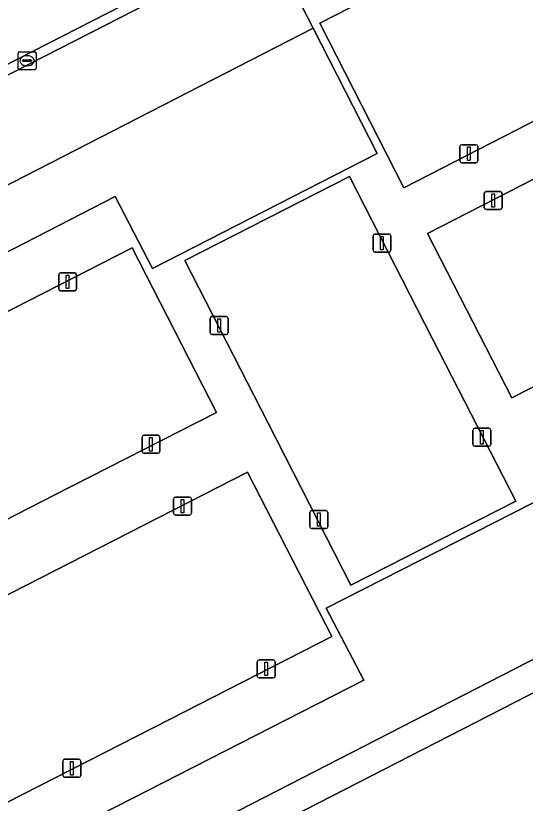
# Model space of a CAD drawing. Extents: x 158835 to 160077, y 386387 to 387778.
# Drawn here: x 159456.95 to 159485.26, y 387366.1 to 387409.87 of the extents above; entities that cross this region are included whole.
import ezdxf

# ---------------------------------------------------------------- set-up
doc = ezdxf.new("R2010")
doc.units = 0
for name, color, linetype in [('IMGEO_Hek', 7, 'Continuous'), ('IMGEO_Kolk', 7, 'Continuous'), ('IMGEO_Lichtmast', 7, 'Continuous'), ('IMGEO_Rijbaan_lokaal_open', 7, 'Continuous'), ('IMGEO_Terreindeel_open', 7, 'Continuous'), ('IMGEO_Voetpad_open', 7, 'Continuous')]:
    doc.layers.add(name, color=color, linetype=linetype)

msp = doc.modelspace()

# ---------------------------------------------------------------- linework, layer by layer
at = {"layer": 'IMGEO_Hek'}
msp.add_lwpolyline([(159487.627, 387373.23), (159456.956, 387357.487), (159465.044, 387341.751)], dxfattribs=at)
at = {"layer": 'IMGEO_Kolk'}
for p, q in [((159457.072, 387406.942), (159457.072, 387407.794)), ((159457.147, 387407.868), (159457.999, 387407.868)), ((159458.073, 387407.794), (159458.073, 387406.942)), ((159457.331, 387407.362), (159457.331, 387407.374)), ((159457.374, 387407.411), (159457.772, 387407.411)), ((159457.56, 387407.648), (159457.585, 387407.648)), ((159457.815, 387407.374), (159457.815, 387407.362)), ((159457.769, 387407.325), (159457.371, 387407.325)), ((159457.583, 387407.088), (159457.558, 387407.088)), ((159457.999, 387406.868), (159457.147, 387406.868))]:
    msp.add_line(p, q, dxfattribs=at)
for points in [[(159457.072, 387406.942), (159457.072, 387407.794)], [(159457.147, 387407.868), (159457.999, 387407.868)], [(159458.073, 387407.794), (159458.073, 387406.942)], [(159457.999, 387406.868), (159457.147, 387406.868)]]:
    msp.add_lwpolyline(points, dxfattribs=at)
for centre, radius, start, end in [((159457.149, 387407.792), 0.0765, 91.552, 178.448), ((159457.149, 387407.792), 0.0765, 91.552, 178.448), ((159457.997, 387407.792), 0.0765, 1.552, 88.448), ((159457.997, 387407.792), 0.0765, 1.552, 88.448), ((159457.371, 387407.371), 0.0403, 85.8775, 175.7526), ((159457.368, 387407.361), 0.0366, 178.938, 274.7102), ((159457.772, 387407.368), 0.043, 264.8664, 352.4533), ((159457.776, 387407.373), 0.0386, 1.7309, 96.639), ((159457.149, 387406.944), 0.0765, 181.552, 268.448), ((159457.149, 387406.944), 0.0765, 181.552, 268.448), ((159457.997, 387406.944), 0.0765, 271.552, 358.448), ((159457.997, 387406.944), 0.0765, 271.552, 358.448)]:
    msp.add_arc(centre, radius, start, end, dxfattribs=at)
for centre, major_axis, ratio, start_param, end_param in [((159457.559, 387407.368), (-0.387, 0.002), 0.722429, 4.712389, 7.853982), ((159457.584, 387407.368), (-0.39, 0.002), 0.717154, 1.570796, 4.712389)]:
    msp.add_ellipse(centre, major_axis=major_axis, ratio=ratio, start_param=start_param, end_param=end_param, dxfattribs=at)
at = {"layer": 'IMGEO_Lichtmast'}
for p, q in [((159481.633, 387401.8), (159481.633, 387402.6)), ((159481.633, 387402.6), (159481.633, 387401.8)), ((159481.733, 387402.7), (159482.523, 387402.7)), ((159482.523, 387402.7), (159481.733, 387402.7)), ((159482.623, 387402.6), (159482.623, 387401.8)), ((159482.623, 387401.8), (159482.623, 387402.6)), ((159482.523, 387401.7), (159481.733, 387401.7)), ((159481.733, 387401.7), (159482.523, 387401.7)), ((159482.985, 387399.2), (159482.985, 387400)), ((159482.985, 387400), (159482.985, 387399.2)), ((159483.085, 387400.1), (159483.875, 387400.1)), ((159483.875, 387400.1), (159483.085, 387400.1)), ((159483.975, 387400), (159483.975, 387399.2)), ((159483.975, 387399.2), (159483.975, 387400)), ((159483.875, 387399.1), (159483.085, 387399.1)), ((159483.085, 387399.1), (159483.875, 387399.1)), ((159476.903, 387397.731), (159477.693, 387397.731)), ((159477.693, 387397.731), (159476.903, 387397.731)), ((159476.803, 387396.831), (159476.803, 387397.631)), ((159476.803, 387397.631), (159476.803, 387396.831)), ((159477.793, 387397.631), (159477.793, 387396.831)), ((159477.793, 387396.831), (159477.793, 387397.631)), ((159477.693, 387396.731), (159476.903, 387396.731)), ((159476.903, 387396.731), (159477.693, 387396.731)), ((159459.434, 387395.579), (159460.224, 387395.579)), ((159460.224, 387395.579), (159459.434, 387395.579)), ((159459.334, 387394.679), (159459.334, 387395.479)), ((159459.334, 387395.479), (159459.334, 387394.679)), ((159460.324, 387395.479), (159460.324, 387394.679)), ((159460.324, 387394.679), (159460.324, 387395.479)), ((159460.224, 387394.579), (159459.434, 387394.579)), ((159459.434, 387394.579), (159460.224, 387394.579)), ((159467.752, 387392.251), (159467.752, 387393.051)), ((159467.752, 387393.051), (159467.752, 387392.251)), ((159467.852, 387393.151), (159468.642, 387393.151)), ((159468.642, 387393.151), (159467.852, 387393.151)), ((159468.742, 387393.051), (159468.742, 387392.251)), ((159468.742, 387392.251), (159468.742, 387393.051)), ((159468.642, 387392.151), (159467.852, 387392.151)), ((159467.852, 387392.151), (159468.642, 387392.151)), ((159482.351, 387386.041), (159482.351, 387386.841)), ((159482.351, 387386.841), (159482.351, 387386.041)), ((159482.451, 387386.941), (159483.241, 387386.941)), ((159483.241, 387386.941), (159482.451, 387386.941)), ((159483.341, 387386.841), (159483.341, 387386.041)), ((159483.341, 387386.041), (159483.341, 387386.841)), ((159463.963, 387385.654), (159463.963, 387386.454)), ((159463.963, 387386.454), (159463.963, 387385.654)), ((159464.063, 387386.554), (159464.853, 387386.554)), ((159464.853, 387386.554), (159464.063, 387386.554)), ((159464.953, 387386.454), (159464.953, 387385.654)), ((159464.953, 387385.654), (159464.953, 387386.454)), ((159483.241, 387385.941), (159482.451, 387385.941)), ((159482.451, 387385.941), (159483.241, 387385.941)), ((159464.853, 387385.554), (159464.063, 387385.554)), ((159464.063, 387385.554), (159464.853, 387385.554)), ((159465.718, 387382.217), (159465.718, 387383.017)), ((159465.718, 387383.017), (159465.718, 387382.217)), ((159465.818, 387383.117), (159466.608, 387383.117)), ((159466.608, 387383.117), (159465.818, 387383.117)), ((159466.708, 387383.017), (159466.708, 387382.217)), ((159466.708, 387382.217), (159466.708, 387383.017)), ((159466.608, 387382.117), (159465.818, 387382.117)), ((159465.818, 387382.117), (159466.608, 387382.117)), ((159473.295, 387381.469), (159473.295, 387382.269)), ((159473.295, 387382.269), (159473.295, 387381.469)), ((159473.395, 387382.369), (159474.185, 387382.369)), ((159474.185, 387382.369), (159473.395, 387382.369)), ((159474.285, 387382.269), (159474.285, 387381.469)), ((159474.285, 387381.469), (159474.285, 387382.269)), ((159474.185, 387381.369), (159473.395, 387381.369)), ((159473.395, 387381.369), (159474.185, 387381.369)), ((159470.37, 387373.171), (159470.37, 387373.971)), ((159470.37, 387373.971), (159470.37, 387373.171)), ((159470.47, 387374.071), (159471.26, 387374.071)), ((159471.26, 387374.071), (159470.47, 387374.071)), ((159471.36, 387373.971), (159471.36, 387373.171)), ((159471.36, 387373.171), (159471.36, 387373.971)), ((159471.26, 387373.071), (159470.47, 387373.071)), ((159470.47, 387373.071), (159471.26, 387373.071)), ((159459.565, 387367.645), (159459.565, 387368.445)), ((159459.565, 387368.445), (159459.565, 387367.645)), ((159459.665, 387368.545), (159460.455, 387368.545)), ((159460.455, 387368.545), (159459.665, 387368.545)), ((159460.555, 387368.445), (159460.555, 387367.645)), ((159460.555, 387367.645), (159460.555, 387368.445)), ((159460.455, 387367.545), (159459.665, 387367.545)), ((159459.665, 387367.545), (159460.455, 387367.545))]:
    msp.add_line(p, q, dxfattribs=at)
for points in [[(159482.053, 387402.575), (159482.203, 387402.575), (159482.203, 387401.825), (159482.053, 387401.825), (159482.053, 387402.575)], [(159483.405, 387399.975), (159483.555, 387399.975), (159483.555, 387399.225), (159483.405, 387399.225), (159483.405, 387399.975)], [(159477.223, 387397.606), (159477.373, 387397.606), (159477.373, 387396.856), (159477.223, 387396.856), (159477.223, 387397.606)], [(159459.754, 387395.454), (159459.904, 387395.454), (159459.904, 387394.704), (159459.754, 387394.704), (159459.754, 387395.454)], [(159468.172, 387393.026), (159468.322, 387393.026), (159468.322, 387392.276), (159468.172, 387392.276), (159468.172, 387393.026)], [(159482.771, 387386.816), (159482.921, 387386.816), (159482.921, 387386.066), (159482.771, 387386.066), (159482.771, 387386.816)], [(159464.383, 387386.429), (159464.533, 387386.429), (159464.533, 387385.679), (159464.383, 387385.679), (159464.383, 387386.429)], [(159466.138, 387382.992), (159466.288, 387382.992), (159466.288, 387382.242), (159466.138, 387382.242), (159466.138, 387382.992)], [(159473.715, 387382.244), (159473.865, 387382.244), (159473.865, 387381.494), (159473.715, 387381.494), (159473.715, 387382.244)], [(159470.79, 387373.946), (159470.94, 387373.946), (159470.94, 387373.196), (159470.79, 387373.196), (159470.79, 387373.946)], [(159459.985, 387368.42), (159460.135, 387368.42), (159460.135, 387367.67), (159459.985, 387367.67), (159459.985, 387368.42)]]:
    msp.add_lwpolyline(points, dxfattribs=at)
for centre, start, end in [((159481.733, 387402.6), 90, 180), ((159481.733, 387402.6), 90, 180), ((159482.523, 387402.6), 0, 90), ((159482.523, 387402.6), 360, 90), ((159481.733, 387401.8), 180, 270), ((159481.733, 387401.8), 180, 270), ((159482.523, 387401.8), 270, 0), ((159482.523, 387401.8), 270, 0), ((159483.085, 387400), 90, 180), ((159483.085, 387400), 90, 180), ((159483.875, 387400), 0, 90), ((159483.875, 387400), 360, 90), ((159483.085, 387399.2), 180, 270), ((159483.085, 387399.2), 180, 270), ((159483.875, 387399.2), 270, 0), ((159483.875, 387399.2), 270, 0), ((159476.903, 387397.631), 90, 180), ((159476.903, 387397.631), 90, 180), ((159477.693, 387397.631), 0, 90), ((159477.693, 387397.631), 360, 90), ((159476.903, 387396.831), 180, 270), ((159476.903, 387396.831), 180, 270), ((159477.693, 387396.831), 270, 0), ((159477.693, 387396.831), 270, 0), ((159459.434, 387395.479), 90, 180), ((159459.434, 387395.479), 90, 180), ((159460.224, 387395.479), 0, 90), ((159460.224, 387395.479), 360, 90), ((159459.434, 387394.679), 180, 270), ((159459.434, 387394.679), 180, 270), ((159460.224, 387394.679), 270, 0), ((159460.224, 387394.679), 270, 0), ((159467.852, 387393.051), 90, 180), ((159467.852, 387393.051), 90, 180), ((159468.642, 387393.051), 0, 90), ((159468.642, 387393.051), 360, 90), ((159467.852, 387392.251), 180, 270), ((159467.852, 387392.251), 180, 270), ((159468.642, 387392.251), 270, 0), ((159468.642, 387392.251), 270, 0), ((159482.451, 387386.841), 90, 180), ((159482.451, 387386.841), 90, 180), ((159483.241, 387386.841), 0, 90), ((159483.241, 387386.841), 360, 90), ((159464.063, 387386.454), 90, 180), ((159464.063, 387386.454), 90, 180), ((159464.853, 387386.454), 0, 90), ((159464.853, 387386.454), 360, 90), ((159482.451, 387386.041), 180, 270), ((159482.451, 387386.041), 180, 270), ((159483.241, 387386.041), 270, 0), ((159483.241, 387386.041), 270, 0), ((159464.063, 387385.654), 180, 270), ((159464.063, 387385.654), 180, 270), ((159464.853, 387385.654), 270, 0), ((159464.853, 387385.654), 270, 0), ((159465.818, 387383.017), 90, 180), ((159465.818, 387383.017), 90, 180), ((159466.608, 387383.017), 0, 90), ((159466.608, 387383.017), 360, 90), ((159465.818, 387382.217), 180, 270), ((159465.818, 387382.217), 180, 270), ((159466.608, 387382.217), 270, 0), ((159466.608, 387382.217), 270, 0), ((159473.395, 387382.269), 90, 180), ((159473.395, 387382.269), 90, 180), ((159474.185, 387382.269), 0, 90), ((159474.185, 387382.269), 360, 90), ((159473.395, 387381.469), 180, 270), ((159473.395, 387381.469), 180, 270), ((159474.185, 387381.469), 270, 0), ((159474.185, 387381.469), 270, 0), ((159470.47, 387373.971), 90, 180), ((159470.47, 387373.971), 90, 180), ((159471.26, 387373.971), 0, 90), ((159471.26, 387373.971), 360, 90), ((159470.47, 387373.171), 180, 270), ((159470.47, 387373.171), 180, 270), ((159471.26, 387373.171), 270, 0), ((159471.26, 387373.171), 270, 0), ((159459.665, 387368.445), 90, 180), ((159459.665, 387368.445), 90, 180), ((159460.455, 387368.445), 0, 90), ((159460.455, 387368.445), 360, 90), ((159459.665, 387367.645), 180, 270), ((159459.665, 387367.645), 180, 270), ((159460.455, 387367.645), 270, 0), ((159460.455, 387367.645), 270, 0)]:
    msp.add_arc(centre, 0.1, start, end, dxfattribs=at)
at = {"layer": 'IMGEO_Rijbaan_lokaal_open'}
for points in [[(159442.167, 387393.122), (159473.479, 387409.185), (159472.518, 387411.066), (159491.461, 387420.8), (159489.697, 387424.232), (159484.307, 387421.485), (159484.583, 387420.943), (159398.002, 387376.694)], [(159456.956, 387357.487), (159487.627, 387373.23), (159489.523, 387374.208), (159490.975, 387374.995), (159490.235, 387376.428), (159458.914, 387360.34)]]:
    msp.add_lwpolyline(points, dxfattribs=at)
at = {"layer": 'IMGEO_Terreindeel_open'}
for points in [[(159509.998, 387384.73), (159493.096, 387417.619), (159491.461, 387420.8), (159472.518, 387411.066), (159473.479, 387409.185), (159477.038, 387402.221), (159464.549, 387395.825), (159462.475, 387399.829), (159443.676, 387390.16), (159443.616, 387390.129), (159457.375, 387363.278), (159457.398, 387363.29), (159476.285, 387372.944), (159474.193, 387376.945), (159486.69, 387383.297), (159490.235, 387376.428), (159490.975, 387374.995), (159506.009, 387382.689), (159507.005, 387383.198), (159507.539, 387383.472)], [(159473.843, 387409.458), (159482.83, 387414.065), (159491.879, 387418.703), (159496.545, 387409.548), (159487.542, 387404.936), (159478.512, 387400.311)], [(159491.879, 387418.703), (159482.83, 387414.065), (159473.843, 387409.458), (159478.512, 387400.311), (159487.542, 387404.936), (159496.545, 387409.548)], [(159479.827, 387397.774), (159488.832, 387402.374), (159497.867, 387406.989), (159502.548, 387397.836), (159493.541, 387393.237), (159484.512, 387388.627)], [(159497.867, 387406.989), (159488.832, 387402.374), (159479.827, 387397.774), (159484.512, 387388.627), (159493.541, 387393.237), (159502.548, 387397.836)], [(159466.345, 387396.259), (159475.497, 387400.931), (159480.108, 387391.92), (159484.728, 387382.892), (159475.575, 387378.222), (159470.965, 387387.231)], [(159480.108, 387391.92), (159475.497, 387400.931), (159466.345, 387396.259), (159470.965, 387387.231), (159475.575, 387378.222), (159484.728, 387382.892)], [(159459.079, 387383.217), (159450.046, 387378.598), (159445.369, 387387.746), (159454.384, 387392.348), (159463.423, 387396.962), (159468.096, 387387.827)], [(159463.423, 387396.962), (159454.384, 387392.348), (159445.369, 387387.746), (159450.046, 387378.598), (159459.079, 387383.217), (159468.096, 387387.827)], [(159469.827, 387384.504), (159460.775, 387379.88), (159451.77, 387375.281), (159456.456, 387366.142), (159465.488, 387370.756), (159474.511, 387375.365)], [(159460.775, 387379.88), (159469.827, 387384.504), (159474.511, 387375.365), (159465.488, 387370.756), (159456.456, 387366.142), (159451.77, 387375.281)], [(159487.627, 387373.23), (159456.956, 387357.487), (159465.044, 387341.751), (159465.776, 387340.338), (159473.762, 387324.755), (159504.422, 387340.529)]]:
    msp.add_lwpolyline(points, close=True, dxfattribs=at)
at = {"layer": 'IMGEO_Voetpad_open'}
msp.add_lwpolyline([(159342.738, 387481.613), (159394.525, 387380.233), (159396.443, 387376.481), (159468.683, 387413.412), (159484.307, 387421.485), (159483.083, 387423.869), (159481.756, 387423.165), (159481.067, 387424.512), (159480.625, 387424.286), (159465.205, 387416.331), (159463.35, 387415.385), (159447.842, 387407.459), (159445.046, 387406.028), (159428.542, 387397.576), (159427.474, 387397.029), (159396.747, 387381.301), (159388.71, 387397.065)], dxfattribs=at)
for points in [[(159484.583, 387420.943), (159484.307, 387421.485), (159468.683, 387413.412), (159396.443, 387376.481), (159394.525, 387380.233), (159394.059, 387380.009), (159396.214, 387375.706), (159398.002, 387376.694)], [(159477.038, 387402.221), (159473.479, 387409.185), (159442.167, 387393.122), (159443.676, 387390.16), (159462.475, 387399.829), (159464.549, 387395.825)], [(159490.235, 387376.428), (159486.69, 387383.297), (159474.193, 387376.945), (159476.285, 387372.944), (159457.398, 387363.29), (159458.914, 387360.34)]]:
    msp.add_lwpolyline(points, close=True, dxfattribs=at)

doc.saveas('drawing.dxf')
